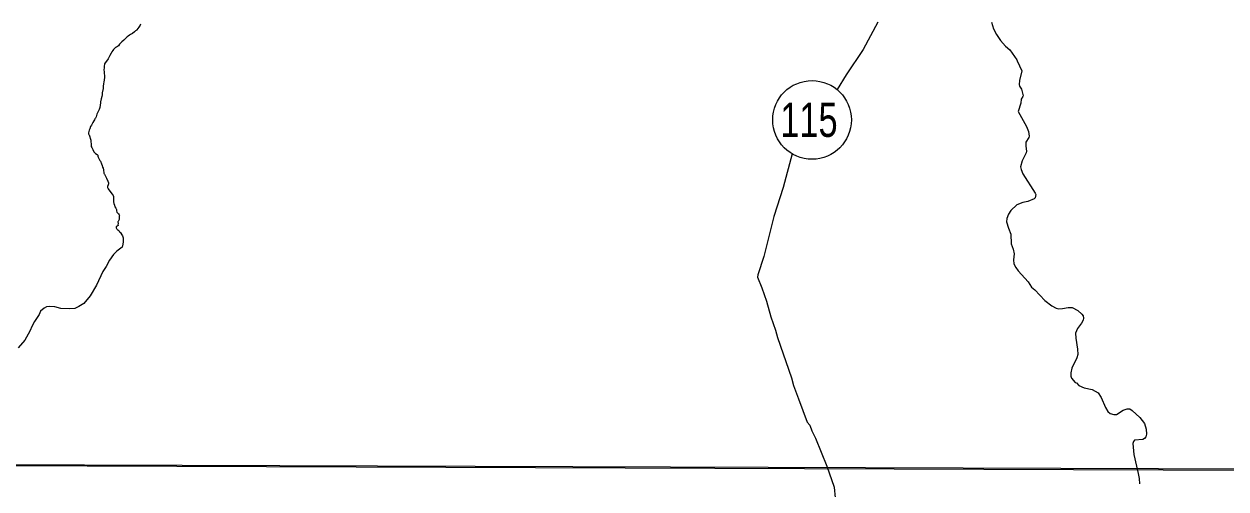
# Model space of a CAD drawing. Extents: x -1643653 to 4543381, y 1624270 to 13878484.
# Drawn here: x 613629 to 616082, y 8909821 to 8910770 of the extents above; entities that cross this region are included whole.
import ezdxf
from ezdxf.enums import TextEntityAlignment as Align

# ---------------------------------------------------------------- set-up
doc = ezdxf.new("R2010")
doc.units = 0
doc.header["$LTSCALE"] = 160
doc.layers.add('6', color=7, linetype='Continuous', lineweight=13)
doc.layers.add('60', color=7, linetype='Continuous', lineweight=13)

msp = doc.modelspace()

# ---------------------------------------------------------------- linework, layer by layer
at = {"layer": '6', "lineweight": 25}
msp.add_line((615138.8, 8910295.4), (615126.6, 8910258.3), dxfattribs=at)
at = {"layer": '6'}
msp.add_line((574653.9, 8910009.3), (626625.7, 8909822.1), dxfattribs=at)
for points in [[(613859.2, 8910758.1), (613859, 8910757.8), (613857.8, 8910757.1), (613856.4, 8910756), (613854.5, 8910754.4), (613850, 8910750.6), (613846.4, 8910748.9), (613844.2, 8910747.5), (613841.2, 8910745.3)], [(613866.8, 8910769.9), (613866, 8910767.8), (613864.8, 8910765.7), (613863.2, 8910763.3), (613858.9, 8910758.2)], [(615603.2, 8910774.1), (615607.3, 8910759.9), (615613.3, 8910748.7), (615621.7, 8910736.7), (615632.2, 8910724.8), (615640.6, 8910717.5), (615655, 8910696.9)], [(615603.2, 8910774.1), (615607.3, 8910759.9), (615613.3, 8910748.7), (615621.7, 8910736.7), (615632.2, 8910724.8), (615640.6, 8910717.5), (615655, 8910696.9)], [(613841.2, 8910745.3), (613839.2, 8910743.7), (613836.7, 8910741.2), (613834.6, 8910738.9), (613832.4, 8910736.8), (613828.6, 8910734), (613826.9, 8910732.5), (613825.6, 8910731.2), (613823.8, 8910728.9), (613821.3, 8910725.8), (613819.8, 8910724.2), (613817.3, 8910722.9), (613815.2, 8910721.8), (613813.3, 8910720.3), (613811.2, 8910717.7), (613810.1, 8910716.1), (613808.2, 8910713.2), (613806.5, 8910710.2), (613804.2, 8910706.1), (613801.9, 8910701.8), (613800.5, 8910699.3), (613796.9, 8910694.4), (613794.2, 8910690.7), (613793.2, 8910688.7), (613792.9, 8910687.8), (613792.2, 8910684.2), (613792.2, 8910680.7), (613791.9, 8910676.2), (613792.2, 8910672.4), (613792.6, 8910669.3), (613792.8, 8910665), (613792.9, 8910660.7), (613792.3, 8910655.9), (613791.5, 8910651.5), (613791, 8910648.6), (613790.5, 8910642.4), (613790.2, 8910638.4), (613788.6, 8910629.7), (613788.3, 8910625.4), (613787.6, 8910622.2), (613786.1, 8910617.2), (613785.1, 8910611.1), (613784.7, 8910609), (613784.5, 8910604.2), (613783.8, 8910599.6), (613782.4, 8910595.5), (613778.7, 8910588.5), (613777.6, 8910586.1), (613775.7, 8910580.6), (613774.8, 8910578.1), (613773.5, 8910576.3), (613772.5, 8910574.6), (613771, 8910572.4), (613769.3, 8910569.4), (613767.8, 8910566.2), (613766.5, 8910563.8), (613764.7, 8910560.9), (613763.1, 8910556.3), (613761.8, 8910553.1), (613761, 8910550.4), (613760.7, 8910547.9), (613760.7, 8910546), (613761.2, 8910544.7), (613761.6, 8910543.9), (613764.9, 8910533.2)], [(615655, 8910696.9), (615656, 8910695), (615665, 8910674.5), (615660.6, 8910655.1), (615659.8, 8910646.5), (615660.9, 8910642.9), (615664.4, 8910636.8), (615668, 8910623.7), (615667.6, 8910622), (615664, 8910616.7), (615663.2, 8910608.5), (615658, 8910591.3), (615674.8, 8910560.7), (615678.6, 8910550.5), (615680.5, 8910541.2), (615679.6, 8910538.6), (615673.4, 8910528.9), (615673.3, 8910520.8), (615674.8, 8910510.7), (615674.5, 8910507.1), (615665.9, 8910491.1), (615662.8, 8910478.6), (615664, 8910473.1), (615667.5, 8910464.5), (615692.6, 8910424.9), (615693.7, 8910422.2), (615692.8, 8910415.3), (615690.4, 8910413.3), (615677.6, 8910408), (615667.7, 8910405.9), (615654.9, 8910400.8), (615643.2, 8910389.5), (615638, 8910382.3), (615634.6, 8910373.3), (615634, 8910366.5), (615637.8, 8910353.2), (615642.9, 8910341.4), (615643.7, 8910321.8), (615647.4, 8910310.9), (615649.7, 8910301.3), (615648.6, 8910289.1), (615649.3, 8910280.6), (615652.9, 8910273.4), (615657.9, 8910266.5), (615678, 8910244), (615684.8, 8910233.2), (615691.8, 8910227.6), (615712.5, 8910205.7), (615726.4, 8910195.1), (615735.1, 8910190.5), (615740.5, 8910189), (615748.6, 8910189.6), (615760.2, 8910191.7), (615768.2, 8910191.4), (615779.6, 8910185.2), (615787.6, 8910178.1), (615790.3, 8910174.6), (615791.2, 8910169.9), (615790.2, 8910166.1), (615787, 8910159.5), (615778.9, 8910148.9), (615775.1, 8910139), (615775.4, 8910128.9), (615779, 8910106.3), (615779.6, 8910095.5)], [(615655, 8910696.9), (615656, 8910695), (615665, 8910674.5), (615660.6, 8910655.1), (615659.8, 8910646.5), (615660.9, 8910642.9), (615664.4, 8910636.8), (615668, 8910623.7), (615667.6, 8910622), (615664, 8910616.7), (615663.2, 8910608.5), (615658, 8910591.3), (615674.8, 8910560.7), (615678.6, 8910550.5), (615680.5, 8910541.2), (615679.6, 8910538.6), (615673.4, 8910528.9), (615673.3, 8910520.8), (615674.8, 8910510.7), (615674.5, 8910507.1), (615665.9, 8910491.1), (615662.8, 8910478.6), (615664, 8910473.1), (615667.5, 8910464.5), (615692.6, 8910424.9), (615693.7, 8910422.2), (615692.8, 8910415.3), (615690.4, 8910413.3), (615677.6, 8910408), (615667.7, 8910405.9), (615654.9, 8910400.8), (615643.2, 8910389.5), (615638, 8910382.3), (615634.6, 8910373.3), (615634, 8910366.5), (615637.8, 8910353.2), (615642.9, 8910341.4), (615643.7, 8910321.8), (615647.4, 8910310.9), (615649.7, 8910301.3), (615648.6, 8910289.1), (615649.3, 8910280.6), (615652.9, 8910273.4), (615657.9, 8910266.5), (615678, 8910244), (615684.8, 8910233.2), (615691.8, 8910227.6), (615712.5, 8910205.7), (615726.4, 8910195.1), (615735.1, 8910190.5), (615740.5, 8910189), (615748.6, 8910189.6), (615760.2, 8910191.7), (615768.2, 8910191.4), (615779.6, 8910185.2), (615787.6, 8910178.1), (615790.3, 8910174.6), (615791.2, 8910169.9), (615790.2, 8910166.1), (615787, 8910159.5), (615778.9, 8910148.9), (615775.1, 8910139), (615775.4, 8910128.9), (615779, 8910106.3), (615779.6, 8910095.5)], [(613764.9, 8910533.2), (613765.1, 8910531.4), (613765.2, 8910529.3), (613765.6, 8910525.5), (613765.7, 8910521.9), (613766.1, 8910520.2), (613767.1, 8910518.1), (613768.3, 8910515.4), (613768.9, 8910513.8), (613771.4, 8910509.2), (613773, 8910507), (613774.7, 8910505.5), (613777.9, 8910504), (613778.7, 8910503.4), (613779.1, 8910502.7), (613779.7, 8910500.2), (613780.4, 8910498.1), (613781.4, 8910495.6), (613783.7, 8910491.8), (613784.6, 8910489.9), (613787.2, 8910484.7), (613788.4, 8910481.6), (613789.3, 8910477.9), (613790.1, 8910475.9), (613790.9, 8910472.6)], [(613790.9, 8910472.6), (613792, 8910465.4), (613792.2, 8910464), (613793.2, 8910463.4), (613794, 8910462.5), (613794.6, 8910460.9), (613797.3, 8910455.7), (613799.8, 8910449.5), (613800.9, 8910445.8), (613800.9, 8910444.2), (613800.5, 8910441.8), (613799.4, 8910438.8), (613799.4, 8910436.6), (613800.7, 8910433.8), (613802.1, 8910431.6), (613804.7, 8910428.4), (613806.3, 8910426.1), (613808.5, 8910423.1), (613810.7, 8910420), (613811.3, 8910418.2), (613811.6, 8910414.9), (613811.5, 8910410.2), (613811.3, 8910407.1), (613812.1, 8910403.7), (613813.2, 8910400.2), (613814.3, 8910396.9), (613816.1, 8910394.2), (613817.4, 8910391.3), (613817.8, 8910388.6), (613818.5, 8910386.4), (613819.6, 8910385), (613821.9, 8910382.7), (613823, 8910381), (613823.4, 8910379.6), (613823.1, 8910377.7), (613822.8, 8910374.6), (613822.8, 8910372.5), (613823, 8910371.2), (613821, 8910367.3), (613820.5, 8910366.3), (613820.5, 8910365.5), (613820.7, 8910364.1), (613820.7, 8910362.8), (613820.4, 8910360.5), (613820.7, 8910359.5), (613820.6, 8910358.8), (613818.9, 8910357.3), (613817.1, 8910355.9), (613817, 8910354.4), (613817.2, 8910353.1), (613817.9, 8910351.8), (613818.8, 8910350.9), (613820.5, 8910349.8), (613822.1, 8910348.6), (613823.6, 8910346.3), (613824.4, 8910345.6), (613824.9, 8910345.3)], [(613825.2, 8910345.5), (613830.1, 8910337.9), (613830.9, 8910333.8), (613831, 8910325.1), (613830, 8910317.5), (613829, 8910314.8), (613818.3, 8910306.4), (613811.4, 8910299.7), (613803.4, 8910288.1), (613796.5, 8910275.6), (613789.5, 8910265.2), (613776.4, 8910237.4), (613763.8, 8910215.4), (613750.8, 8910199.5), (613740.9, 8910193.5), (613732.3, 8910189.8), (613722.2, 8910189.2), (613704, 8910189.9), (613691.5, 8910192.8), (613680.1, 8910193.4), (613675, 8910192.8), (613670, 8910190.3), (613662.4, 8910184.2), (613659.8, 8910177.1), (613650, 8910162.8), (613645.3, 8910154.3), (613640.6, 8910143.6), (613630.2, 8910125.1), (613616.7, 8910109.3)], [(615779.6, 8910095.5), (615777.8, 8910089), (615767.1, 8910068), (615765.5, 8910058.6), (615765.6, 8910051.5), (615766.8, 8910047.7), (615773.9, 8910038.9), (615776.6, 8910037.6), (615782, 8910032.8), (615792.4, 8910027.4), (615808.9, 8910024.1), (615821.1, 8910017.4), (615827.3, 8910008), (615836, 8909987.3), (615840.8, 8909979.7), (615845.5, 8909975.1), (615853.4, 8909973.2), (615858.7, 8909973.1)], [(615779.6, 8910095.5), (615777.8, 8910089), (615767.1, 8910068), (615765.5, 8910058.6), (615765.6, 8910051.5), (615766.8, 8910047.7), (615773.9, 8910038.9), (615776.6, 8910037.6), (615782, 8910032.8), (615792.4, 8910027.4), (615808.9, 8910024.1), (615821.1, 8910017.4), (615827.3, 8910008), (615836, 8909987.3), (615840.8, 8909979.7), (615845.5, 8909975.1), (615853.4, 8909973.2), (615858.7, 8909973.1)], [(615858.7, 8909973.1), (615872.3, 8909982.2), (615872.3, 8909982.2), (615880.5, 8909984.9), (615885.6, 8909985), (615890.5, 8909981.6), (615906.4, 8909966.9), (615915.9, 8909954.7), (615919.4, 8909943.5), (615920.1, 8909933.2), (615918.5, 8909928), (615915.6, 8909924.2), (615912.6, 8909922.4), (615895.5, 8909920.7), (615893.3, 8909918.3), (615891.8, 8909914.3), (615893.8, 8909891.8), (615903, 8909853.2), (615904.8, 8909843), (615905.3, 8909832)], [(615858.7, 8909973.1), (615872.3, 8909982.2), (615872.3, 8909982.2), (615880.5, 8909984.9), (615885.6, 8909985), (615890.5, 8909981.6), (615906.4, 8909966.9), (615915.9, 8909954.7), (615919.4, 8909943.5), (615920.1, 8909933.2), (615918.5, 8909928), (615915.6, 8909924.2), (615912.6, 8909922.4), (615895.5, 8909920.7), (615893.3, 8909918.3), (615891.8, 8909914.3), (615893.8, 8909891.8), (615903, 8909853.2), (615904.8, 8909843), (615905.3, 8909832)]]:
    msp.add_lwpolyline(points, dxfattribs=at)
at = {"layer": '6', "lineweight": 25}
for points in [[(615371.3, 8910773.5), (615341.2, 8910717.8), (615307.1, 8910666.5), (615288.4, 8910636.1)], [(615196.8, 8910504.9), (615177.9, 8910436.4), (615158.9, 8910377.1), (615138.8, 8910295.4)], [(615126.6, 8910258.3), (615125.9, 8910253.6), (615134.7, 8910231.8), (615144, 8910204.7), (615152.8, 8910172.4), (615162.3, 8910145.7), (615166.8, 8910130.4), (615195.1, 8910047.8), (615199.5, 8910032.8), (615209.6, 8910005.2)], [(615209.6, 8910005.2), (615227, 8909957.6), (615232.7, 8909951.5), (615237, 8909940.3), (615244.4, 8909924.9), (615267.1, 8909868.1), (615282, 8909824.9)], [(615282, 8909824.9), (615292.5, 8909716.1), (615320.5, 8909565.2), (615327.5, 8909531.6), (615344.7, 8909497.9), (615365.9, 8909445.9), (615390.2, 8909408.2), (615414.6, 8909376.6), (615454.1, 8909327.6), (615483.5, 8909293.9), (615556.6, 8909207.2), (615624.7, 8909143.6), (615643.3, 8909127.9), (615658.6, 8909118.9)]]:
    msp.add_lwpolyline(points, dxfattribs=at)
at = {"layer": '6'}
msp.add_lwpolyline([(618535.2, 8909853.3), (607574.3, 8909890.7), (607543.3, 8898835.3), (618504.2, 8898795.8)], close=True, dxfattribs=at)
at = {"layer": '6', "lineweight": 25}
msp.add_circle((615237.1, 8910574.3), 80.3, dxfattribs=at)
at = {"layer": '6', "lineweight": 40}
msp.add_spline([(615971.7, 8911432.5), (616138.5, 8911227.2), (616313.3, 8911009), (616504.8, 8910771.9), (616895.5, 8910293.3), (617079.2, 8910062.8), (617725.5, 8909265.3), (618056.1, 8908857.7), (618263.2, 8908603.7), (618306.6, 8908556.9), (618336.6, 8908483.4), (618463.5, 8908212.8), (618533.7, 8908055.7), (618557.1, 8908012.3), (618590.5, 8907985.6), (618640.6, 8907962.2), (618764.1, 8907925.4), (618847.6, 8907882), (618877.7, 8907865.3), (618937.8, 8907811.8), (618997.9, 8907778.4), (619028, 8907745), (619141.5, 8907698.2), (619241.7, 8907674.8), (619372, 8907724.9), (619488.8, 8907801.8), (619552.3, 8907878.6), (619575.7, 8907905.4), (619599.1, 8907898.7), (619632.5, 8907871.9), (619679.2, 8907871.9), (619782.8, 8907918.7), (619872.9, 8907952.1), (619949.7, 8907952.1), (620026.6, 8907932.1), (620080, 8907908.7), (620120.1, 8907902), (620166.8, 8907932.1), (620233.6, 8907952.1), (620300.4, 8907958.8), (620363.9, 8907992.2), (620444, 8908052.4), (620517.5, 8908095.8), (620586.9, 8908115.3)], degree=3, dxfattribs=at)
at = {"layer": '60', "lineweight": 25}
msp.add_spline([(814781, 9009175.5), (814787.2, 9009173.4), (814796.9, 9009173.4), (814799.4, 9009172.4), (814805.1, 9009174.5), (814805.6, 9009176.5), (814811.7, 9009179.5), (814811.7, 9009179.5), (814801.5, 9009181), (814790.7, 9009181.5), (814784.1, 9009183.1), (814777.4, 9009185.1), (814778.4, 9009175.5)], degree=3, dxfattribs=at)

# ---------------------------------------------------------------- texts
at = {"layer": '6', "width": 0.75}
msp.add_text('115', height=70, dxfattribs=at).set_placement((615230.8, 8910539.7), align=Align.CENTER)

doc.saveas('drawing.dxf')
